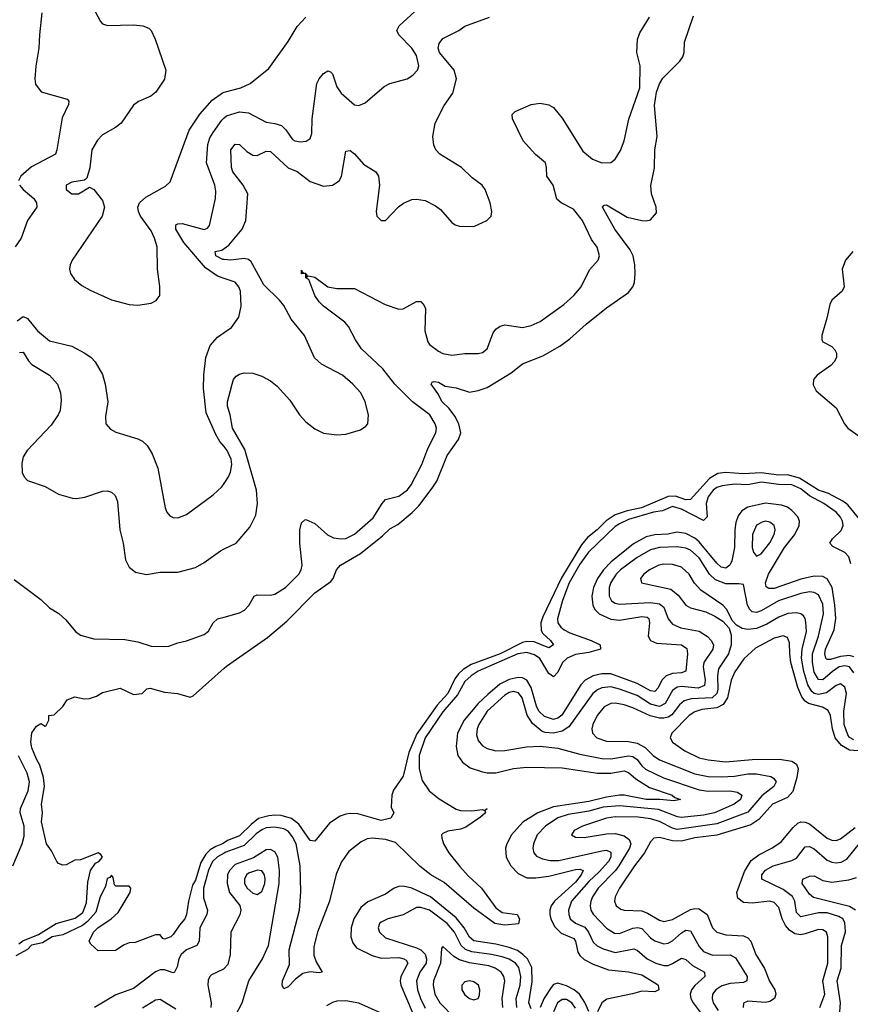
# Model space of a CAD drawing. Header units: inches. Extents: x 1694797 to 1849917, y 907313 to 1017959.
# Tile 598 of 656: x 1829075 to 1832834, y 932204 to 936658. Entities that reach past the tile are written whole.
import ezdxf

# ---------------------------------------------------------------- set-up
doc = ezdxf.new("R2010")
doc.units = ezdxf.units.IN
doc.header["$MEASUREMENT"] = 0
doc.layers.add('B8923', color=7, linetype='Continuous')
doc.layers.add('B8933', color=7, linetype='Continuous')

msp = doc.modelspace()

# ---------------------------------------------------------------- linework, layer by layer
at = {"layer": 'B8923', "color": 5}
for points, elevation in [([(1829377.1, 936770), (1829440.4, 936650), (1829450, 936639.3), (1829472.1, 936632.1), (1829590, 936634.9), (1829631.3, 936630), (1829659.3, 936619.3), (1829670.4, 936610), (1829688, 936570), (1829736.4, 936430), (1829730.3, 936389.7), (1829690.3, 936329.7), (1829667.5, 936312.5), (1829611.8, 936288.2), (1829590, 936272), (1829533.4, 936190), (1829508.4, 936170), (1829450, 936137.2), (1829426.4, 936113.6), (1829401.3, 936070), (1829391.8, 935988.2), (1829379, 935941), (1829367.5, 935932.5), (1829310, 935923.5), (1829284.9, 935910), (1829284.9, 935890), (1829311.3, 935870), (1829341.2, 935870), (1829390, 935900.7), (1829410, 935890.7), (1829450, 935841), (1829459.1, 935810), (1829448, 935770), (1829312.7, 935570), (1829303, 935550), (1829300.5, 935530), (1829304, 935510), (1829323.4, 935483.4), (1829356.1, 935456.1), (1829394, 935434), (1829490.4, 935390.4), (1829570, 935370.6), (1829610, 935367.3), (1829670, 935376), (1829692.1, 935387.9), (1829709.1, 935410.9), (1829709.3, 935450.7), (1829697.6, 935530), (1829696.3, 935630), (1829685.4, 935670), (1829670, 935702.9), (1829621.1, 935770), (1829612.4, 935790), (1829609.6, 935810), (1829616.2, 935830), (1829645.3, 935854.7), (1829734.9, 935905.1), (1829755.8, 935924.2), (1829841.7, 936158.3), (1829890, 936230.2), (1829946.5, 936293.5), (1829992, 936328), (1830000, 936330.1)], 660), ([(1829175.5, 936690), (1829163.6, 936590), (1829161.6, 936530), (1829147.4, 936447.4), (1829143.6, 936390), (1829146.8, 936366.8), (1829172.1, 936332.1), (1829290, 936299.1), (1829297.1, 936290), (1829295.3, 936275.3), (1829266.4, 936213.6), (1829243.2, 936070), (1829236.3, 936050), (1829127.9, 935992.1), (1829079.7, 935950), (1829069.2, 935930)], 640), ([(1830000, 935487.4), (1829970, 935497.3), (1829915.3, 935535.3), (1829817.1, 935650), (1829781.9, 935710), (1829782, 935730), (1829790, 935735), (1829810, 935736.1), (1829910, 935709.5), (1829924.9, 935715.1), (1829933.2, 935726.8), (1829960.5, 935850), (1829962.8, 935882.8), (1829958, 935910), (1829920.5, 936010), (1829926.9, 936093.1), (1829935.8, 936124.2), (1829950, 936148.2), (1829990, 936204), (1830000, 936213.7)], 640), ([(1829073.4, 935910), (1829090, 935890.3), (1829139, 935850), (1829150.2, 935830), (1829151.7, 935810), (1829110.3, 935750), (1829080.9, 935670), (1829053.8, 935630)], 640), ([(1830000, 935573), (1829993.4, 935573.4), (1829962.9, 935590), (1829959.3, 935610), (1829990, 935616.1), (1830000, 935623.3)], 620), ([(1829063.3, 935296.7), (1829090, 935315.2), (1829110, 935306.7), (1829155.5, 935250), (1829210, 935206.2), (1829310, 935180.8), (1829370, 935150.3), (1829397.6, 935130), (1829416, 935110), (1829450, 935053), (1829462.2, 935010), (1829472.8, 934930), (1829462.5, 934862.5), (1829464.4, 934830), (1829486.3, 934806.3), (1829510, 934792.4), (1829610, 934762), (1829631.2, 934751.2), (1829652.1, 934732.1), (1829674.3, 934694.3), (1829699.7, 934630), (1829732.4, 934450), (1829740.4, 934430), (1829753.8, 934413.8), (1829770, 934406.7), (1829790, 934405.3), (1829830, 934420.3), (1829950, 934508.7), (1829990, 934545.3), (1830000, 934560.3)], 640), ([(1830000, 934727), (1829981.1, 934750), (1829962.1, 934782.1), (1829919.1, 934879.1), (1829906.4, 934990), (1829907.9, 935050), (1829917.7, 935130), (1829936, 935184), (1829970, 935222.6), (1830000, 935242.9)], 640), ([(1829073.3, 935153.3), (1829090, 935154), (1829114.6, 935114.6), (1829130, 935098.6), (1829210, 935050.2), (1829245, 935010), (1829259.7, 934970), (1829262.4, 934937.6), (1829257.5, 934890), (1829249.2, 934870), (1829216.7, 934823.3), (1829107.9, 934710), (1829090, 934680.9), (1829084.6, 934650), (1829086.4, 934610), (1829095.3, 934590), (1829110, 934573.1), (1829190, 934546), (1829250, 934511.8), (1829313.7, 934493.7), (1829331.6, 934491.6), (1829370, 934497.6), (1829450, 934524.7), (1829470, 934526.9), (1829490, 934521.1), (1829506.2, 934506.2), (1829518, 934478), (1829528.3, 934350), (1829543.5, 934290), (1829554, 934214), (1829570, 934182), (1829599.5, 934159.5), (1829648.6, 934148.6), (1829710, 934158.3), (1829790, 934159.1), (1829870, 934180.3), (1829910, 934203.1), (1829983.8, 934256.2), (1830000, 934263.9)], 620), ([(1829050, 934126.3), (1829170, 934034.9), (1829210, 933998.3), (1829252, 933972), (1829283.7, 933943.7), (1829326.7, 933890), (1829350, 933874.2), (1829410, 933857.6), (1829550, 933853.8), (1829610, 933843.5), (1829670, 933824.1), (1829730, 933822), (1829750, 933823.9), (1829790, 933839), (1829830, 933847.7), (1829910, 933876.6), (1829928.6, 933891.4), (1829950.9, 933929.1), (1829970, 933947.6), (1830000, 933956)], 580), ([(1829070, 932478), (1829088.6, 932491.4), (1829159.5, 932520.5), (1829239.6, 932570), (1829326.3, 932593.7), (1829360.5, 932619.5), (1829376.7, 932663.3), (1829383.6, 932756.4), (1829395.6, 932810), (1829417.5, 932842.5), (1829433.2, 932850), (1829448.7, 932870), (1829442, 932882), (1829430, 932888.7), (1829350, 932858), (1829323.6, 932856.4), (1829284.7, 932835.3), (1829270, 932834), (1829250, 932841.2), (1829242.7, 932850), (1829218.3, 932898.3), (1829196.2, 932930), (1829174, 933030), (1829177.4, 933070), (1829173.7, 933110), (1829186.2, 933190), (1829182.8, 933230), (1829165.9, 933285.9), (1829150, 933313.2), (1829130, 933364), (1829124.5, 933390), (1829130, 933432), (1829150, 933462), (1829170, 933474), (1829190, 933462), (1829194.6, 933465.4), (1829206, 933490), (1829206, 933510), (1829230, 933514), (1829270, 933552), (1829290, 933582), (1829324.7, 933595.3), (1829366.4, 933586.4), (1829390, 933586.8), (1829422, 933598), (1829450, 933614.8), (1829530, 933634), (1829590, 933606), (1829628.7, 933610), (1829650, 933631.3), (1829665.6, 933634.4), (1829730, 933615.5), (1829789.6, 933610.4), (1829846.6, 933593.4), (1829860.1, 933599.9), (1830000, 933725.4)], 560), ([(1829043.5, 932830), (1829085.9, 932930), (1829095.4, 932964.6), (1829095.3, 933010), (1829076.8, 933070), (1829077.7, 933090), (1829113.6, 933170), (1829119.4, 933210), (1829108.8, 933250), (1829068.7, 933328.7)], 580), ([(1830000, 932934.9), (1829992.8, 932930), (1829962.3, 932917.7), (1829936.9, 932903.1), (1829916.6, 932883.4), (1829895.2, 932844.8), (1829870, 932766), (1829857.5, 932742.5), (1829839, 932670), (1829830.3, 932610), (1829822, 932590), (1829797.7, 932562.3), (1829770, 932519.3), (1829758.8, 932510), (1829730, 932499), (1829722, 932502), (1829710, 932518), (1829690, 932518), (1829596.9, 932483.1), (1829570, 932482), (1829547.1, 932472.9), (1829508, 932448), (1829430, 932446), (1829396.4, 932476.4), (1829388.9, 932488.9), (1829408, 932530), (1829428, 932550), (1829488, 932590), (1829520.2, 932619.8), (1829575.3, 932710), (1829578, 932730), (1829570, 932738), (1829510, 932738), (1829504, 932744), (1829497.2, 932777.2), (1829490, 932788), (1829482, 932778), (1829470, 932773.2), (1829463.1, 932736.9), (1829439.3, 932690), (1829419.2, 932620.8), (1829381.6, 932578.4), (1829359.5, 932560.5), (1829270, 932518), (1829222, 932510), (1829178.5, 932481.5), (1829128.2, 932471.8), (1829110, 932452.7), (1829057.3, 932422.7)], 560), ([(1830000, 932888.4), (1829969.2, 932870.8), (1829947.4, 932850), (1829929.9, 932810.1), (1829906.8, 932730), (1829905.8, 932685.8), (1829924.2, 932630), (1829921.7, 932610), (1829889.8, 932550), (1829886.4, 932490), (1829875.9, 932470), (1829830, 932450.3), (1829806, 932430), (1829794.8, 932410), (1829787, 932373), (1829775.6, 932350), (1829770, 932346.1), (1829730, 932360.1), (1829710, 932359.9), (1829690, 932350.8), (1829590, 932275.7), (1829510, 932247.2), (1829413.7, 932190)], 580), ([(1830000, 932365.7), (1829997.3, 932362.7), (1829942.9, 932337.1), (1829934.6, 932330), (1829927.1, 932312.9), (1829926.2, 932290), (1829941.5, 932210), (1829939.2, 932190)], 620), ([(1829781.5, 932181.5), (1829710, 932226.1), (1829690, 932223), (1829630, 932186.9)], 620)]:
    msp.add_lwpolyline(points, dxfattribs=dict(at, elevation=elevation))
at = {"layer": 'B8933', "color": 5}
for points, elevation in [([(1830000, 936213.7), (1830010, 936223.5), (1830070, 936242.2), (1830110, 936237.5), (1830190, 936195), (1830230, 936188.8), (1830258.9, 936178.9), (1830279.3, 936159.3), (1830310, 936116.5), (1830320.5, 936110), (1830345.5, 936105.5), (1830371.7, 936108.3), (1830390, 936120.5), (1830397, 936143), (1830398.5, 936210), (1830419.3, 936370), (1830430, 936391.3), (1830450, 936415.3), (1830470, 936427), (1830482, 936422), (1830490, 936414), (1830510, 936354), (1830530, 936325.3), (1830590, 936272.7), (1830610, 936270.5), (1830637.7, 936282.3), (1830724.1, 936355.9), (1830749.9, 936370.1), (1830828.6, 936391.4), (1830853.4, 936406.6), (1830875.3, 936430), (1830881.5, 936450), (1830870, 936496.4), (1830849.2, 936530), (1830790.9, 936590), (1830781.5, 936610), (1830792.8, 936630), (1830915.7, 936744.3)], 640), ([(1830000, 933725.4), (1830010, 933734.4), (1830196.4, 933863.6), (1830283.2, 933936.8), (1830410, 934066.2), (1830482.7, 934117.3), (1830493.6, 934130), (1830508.3, 934170), (1830527.1, 934190), (1830616.9, 934243.1), (1830717.2, 934322.8), (1830750, 934354.3), (1830785.9, 934374.1), (1830851.5, 934428.5), (1830881, 934459), (1830941.6, 934538.4), (1830962.2, 934570), (1831010, 934687), (1831060.4, 934759.6), (1831070.7, 934790), (1831062.2, 934830), (1831044, 934864), (1831019.1, 934899.1), (1830986.4, 934930), (1830967.4, 934967.4), (1830937, 935010), (1830941.7, 935018.3), (1830950, 935021.6), (1830970, 935017.8), (1831000.7, 935000.7), (1831050, 934992.3), (1831110, 934974), (1831150, 934980.3), (1831190, 934994.7), (1831298.7, 935061.3), (1831350, 935101.5), (1831441.9, 935138.1), (1831518.7, 935181.3), (1831564.8, 935215.2), (1831638.4, 935281.6), (1831730, 935355.5), (1831830, 935424.6), (1831849.8, 935450.2), (1831857.2, 935470), (1831860.8, 935510), (1831858.9, 935550), (1831850.8, 935590), (1831837.1, 935617.1), (1831767.9, 935710), (1831712, 935810), (1831720.7, 935819.3), (1831730, 935820.3), (1831824.2, 935764.2), (1831890.7, 935749.3), (1831910, 935747.8), (1831930, 935752.8), (1831956.1, 935783.9), (1831955.8, 935810), (1831934.9, 935870), (1831931.5, 935908.5), (1831948.1, 935988.1), (1831949.8, 936069.8), (1831960.2, 936130), (1831947.2, 936270), (1831957.5, 936330), (1831970, 936368.8), (1831985.5, 936394.5), (1832061.9, 936470), (1832076.1, 936490), (1832081.5, 936510), (1832083.3, 936556.7), (1832124.3, 936675.7)], 560), ([(1830000, 936330.1), (1830076.2, 936350), (1830118.4, 936370), (1830202.8, 936437.2), (1830290, 936559.3), (1830330, 936627.3), (1830369.8, 936670.2)], 660), ([(1830000, 935623.3), (1830021.4, 935638.6), (1830081.7, 935710), (1830098.2, 935750), (1830107.4, 935870), (1830086.7, 935910), (1830039.7, 935970), (1830034, 935990), (1830030.6, 936070), (1830050, 936095.5), (1830070, 936094), (1830102.6, 936062.6), (1830130, 936045.2), (1830150, 936044.5), (1830190, 936064), (1830210, 936062), (1830290, 935987.7), (1830330, 935972), (1830390, 935926.8), (1830450, 935905.5), (1830490.5, 935909.5), (1830521, 935930), (1830530.5, 935949.5), (1830550, 936063), (1830570, 936066.2), (1830590, 936051.8), (1830630, 936004.4), (1830686.7, 935970), (1830699.3, 935950), (1830703, 935910), (1830687.8, 935790), (1830690.6, 935770), (1830710, 935750.6), (1830730, 935750.5), (1830788.9, 935811.1), (1830811.7, 935828.3), (1830850, 935844.6), (1830870, 935846.3), (1830910, 935839.6), (1830956.4, 935816.4), (1830978.9, 935798.9), (1831030, 935740.4), (1831044.9, 935730), (1831064.5, 935724.5), (1831130, 935722), (1831189, 935750), (1831209.2, 935770), (1831212.3, 935790), (1831204.5, 935830), (1831181.6, 935890), (1831167.6, 935910), (1831122.6, 935942.6), (1831074.2, 935990), (1830976.2, 936050), (1830958.2, 936070), (1830949, 936090), (1830944.4, 936130), (1830955.4, 936190), (1830995.5, 936270), (1831034.3, 936325.7), (1831051, 936390), (1831041.2, 936430), (1830975.3, 936510), (1830969.3, 936530), (1830972.6, 936550), (1830990, 936573.2), (1831062.6, 936610), (1831090, 936629.2), (1831201.2, 936670)], 620), ([(1830369.6, 935508.4), (1830372.7, 935507.3), (1830372.7, 935492.7), (1830381, 935499), (1830410, 935492.8), (1830470, 935450.3), (1830510, 935442), (1830590, 935442.3), (1830729.2, 935369.2), (1830790, 935349.3), (1830810, 935350.2), (1830870, 935382.8), (1830890, 935383.7), (1830905.2, 935365.2), (1830910.6, 935350.6), (1830907.9, 935250), (1830921.7, 935201.7), (1830930, 935188.7), (1830970, 935158.5), (1830990, 935148.3), (1831030, 935141.2), (1831090, 935147.9), (1831150, 935147.7), (1831170, 935152.6), (1831190.8, 935170), (1831218, 935242), (1831230, 935258.4), (1831250, 935272.4), (1831270, 935278.3), (1831350, 935265.4), (1831390, 935275.3), (1831430, 935292.7), (1831538, 935370), (1831583.1, 935410), (1831615.3, 935450), (1831654, 935526), (1831692.1, 935570), (1831698.2, 935590), (1831689, 935629), (1831663.4, 935663.4), (1831621.4, 935750), (1831581.8, 935801.8), (1831525.4, 935830), (1831505.7, 935845.7), (1831489.2, 935909.2), (1831460.3, 935950), (1831459.5, 935990), (1831454.3, 936010), (1831408.6, 936048.6), (1831352.7, 936110), (1831305.1, 936210), (1831303.6, 936230), (1831317, 936243), (1831390, 936274.9), (1831430, 936280.2), (1831470, 936272.6), (1831490, 936260.3), (1831530, 936212.3), (1831623.1, 936063.1), (1831667.2, 936027.2), (1831710, 936010.2), (1831750, 936012.8), (1831770, 936027.4), (1831794.1, 936065.9), (1831811.2, 936110), (1831831.9, 936208.1), (1831880.7, 936350), (1831882.4, 936450), (1831868.4, 936510), (1831870.9, 936569.1), (1831881.6, 936598.4), (1831925.6, 936670)], 580), ([(1830000, 934263.9), (1830054.7, 934290), (1830116.8, 934363.2), (1830143.2, 934416.8), (1830150.4, 934469.6), (1830146.3, 934530), (1830094.1, 934714.1), (1830038.4, 934810), (1830027.9, 934870), (1830014.8, 934910), (1830015.3, 934930), (1830035.8, 935010), (1830042.4, 935030), (1830054.5, 935045.5), (1830070, 935055.3), (1830090, 935060.5), (1830130, 935058.8), (1830170, 935046.3), (1830210, 935023.9), (1830239.8, 934999.8), (1830297.4, 934937.4), (1830341.7, 934870), (1830370, 934839.7), (1830410, 934807.8), (1830450, 934787.2), (1830510, 934779.6), (1830550, 934782.8), (1830616.6, 934803.4), (1830641.3, 934818.7), (1830649.7, 934830.3), (1830653.5, 934870), (1830638.5, 934930), (1830618.2, 934970), (1830582.3, 935010), (1830535.5, 935050), (1830440.1, 935100.1), (1830408.8, 935128.8), (1830363.2, 935230), (1830303.4, 935303.4), (1830270, 935365.3), (1830251.2, 935390), (1830179.4, 935459.4), (1830122.6, 935562.6), (1830110, 935573.5), (1830090, 935578.1), (1830030, 935571.1), (1830000, 935573)], 620), ([(1832845.2, 935610), (1832811.8, 935570), (1832796.8, 935530), (1832805.5, 935450), (1832796.5, 935430), (1832750.3, 935390), (1832740.7, 935370), (1832728.2, 935308.2), (1832704.8, 935230), (1832705.2, 935210), (1832710, 935201.1), (1832750, 935179.5), (1832764.2, 935164.2), (1832771.4, 935150), (1832771.3, 935130), (1832761.5, 935110), (1832746.1, 935093.9), (1832684.4, 935050), (1832667.6, 935030), (1832666.4, 935006.4), (1832679.3, 934979.3), (1832770, 934902), (1832807.2, 934830), (1832822.4, 934810), (1832880.2, 934770)], 560), ([(1830000, 933956), (1830070, 933975.7), (1830092.7, 933987.3), (1830111.6, 934008.4), (1830136.3, 934050), (1830150, 934055.7), (1830210, 934054.4), (1830230, 934059.3), (1830277, 934090), (1830337.3, 934150), (1830349.2, 934170), (1830353.3, 934190), (1830342.7, 934290), (1830343.2, 934350), (1830350, 934382), (1830364.9, 934395.1), (1830370, 934397.6), (1830410, 934378.9), (1830468.2, 934328.2), (1830494.2, 934314.2), (1830529, 934309), (1830550, 934311.8), (1830590, 934330.7), (1830674.6, 934405.4), (1830714.7, 934470), (1830730, 934487.1), (1830790, 934503.4), (1830830, 934531), (1830846.5, 934553.5), (1830894.3, 934645.7), (1830922.3, 934717.7), (1830958.8, 934790), (1830960.4, 934810), (1830955.5, 934830), (1830930.4, 934870), (1830852.3, 934930), (1830773, 935010), (1830718.8, 935078.8), (1830621.5, 935170), (1830594.5, 935210), (1830563.4, 935270), (1830546.8, 935290), (1830450, 935361.7), (1830430, 935382.2), (1830409.9, 935410), (1830383.5, 935483.5), (1830369.6, 935490.4), (1830369.6, 935508.4)], 580), ([(1830000, 935242.9), (1830034, 935266), (1830067.2, 935312.8), (1830077.6, 935362.4), (1830074.5, 935430), (1830066.3, 935450), (1830050, 935470.9), (1830000, 935487.4)], 640), ([(1830369.6, 935508.4), (1830369.6, 935509.6), (1830367, 935509.4)], 580), ([(1830367, 935509.4), (1830369.6, 935508.4)], 580), ([(1830000, 934560.3), (1830019.8, 934590), (1830028.5, 934611.5), (1830034.1, 934645.9), (1830031.6, 934670), (1830014, 934710), (1830000, 934727)], 640), ([(1832877, 934397), (1832822.9, 934462.9), (1832800.9, 934480.9), (1832734.8, 934514.8), (1832690, 934530.4), (1832604.8, 934584.8), (1832550, 934599.1), (1832510, 934598.3), (1832430, 934607.6), (1832350, 934603.4), (1832269.9, 934609.9), (1832234.3, 934605.7), (1832196.8, 934583.2), (1832110, 934487.7), (1832090, 934485.9), (1832042.3, 934502.3), (1832010, 934501.1), (1831889.3, 934450), (1831824, 934436), (1831770, 934418.2), (1831728.5, 934391.5), (1831688.3, 934350), (1831644.9, 934315.1), (1831616.7, 934283.3), (1831526.8, 934133.2), (1831442.4, 933957.6), (1831432.8, 933930), (1831434.9, 933894.9), (1831441.9, 933881.9), (1831477.1, 933850), (1831490, 933829.5), (1831470, 933817.2), (1831403.7, 933843.7), (1831370, 933845), (1831350, 933840.8), (1831250, 933789.4), (1831118.5, 933741.5), (1831081.6, 933718.4), (1831060.5, 933699.5), (1831044.1, 933675.9), (1831012.6, 933610), (1830963.4, 933556.6), (1830872.5, 933427.5), (1830836.2, 933343.8), (1830810, 933236), (1830767.1, 933172.9), (1830758.6, 933150), (1830756.2, 933096.2), (1830767.3, 933070), (1830754.6, 933045.4), (1830710, 933035.1), (1830605.2, 933065.2), (1830570, 933067.7), (1830550, 933064.2), (1830525.1, 933054.9), (1830476.9, 933023.1), (1830410, 932942.7), (1830390, 932944.5), (1830338.7, 933018.7), (1830304.8, 933044.8), (1830257.4, 933057.4), (1830230, 933059.2), (1830202.8, 933057.2), (1830155.8, 933044.2), (1830122.1, 933017.9), (1830070, 932965.9), (1830014.9, 932945.1), (1830000, 932934.9)], 560), ([(1832837, 934197), (1832827.9, 934227.9), (1832810, 934247.2), (1832755.6, 934275.6), (1832742, 934290), (1832753.3, 934310), (1832792.9, 934347.1), (1832802.3, 934370), (1832799.1, 934390), (1832790, 934407.4), (1832770, 934430.6), (1832713.8, 934470), (1832650, 934504.4), (1832610, 934536.1), (1832570, 934554.6), (1832510, 934556.3), (1832430, 934565.8), (1832370, 934554.4), (1832310, 934557.3), (1832254.3, 934550), (1832230, 934542.1), (1832213.3, 934530), (1832190, 934500.5), (1832182.3, 934470), (1832185.7, 934410), (1832170, 934392.6), (1832070, 934444.4), (1832030, 934455.4), (1831983.8, 934436.3), (1831943.5, 934430), (1831830, 934396.6), (1831790, 934378.2), (1831770, 934365.1), (1831648.9, 934250), (1831610, 934194.4), (1831561.4, 934110), (1831531.5, 934031.5), (1831508.3, 933948.3), (1831510.6, 933930), (1831524.1, 933910), (1831538.5, 933898.5), (1831564, 933884), (1831661.1, 933850), (1831702, 933830), (1831704, 933810), (1831650, 933795.3), (1831590, 933785.9), (1831552.2, 933770), (1831531.7, 933750), (1831510, 933706.6), (1831490, 933685.9), (1831470, 933700.2), (1831428.8, 933768.8), (1831404.7, 933784.7), (1831370, 933795), (1831329.2, 933789.2), (1831149, 933711), (1831117.5, 933690), (1831090, 933663.8), (1831056.4, 933603.6), (1830990, 933526.5), (1830909.8, 933410), (1830883.1, 933330), (1830882.3, 933270), (1830896.1, 933216.1), (1830928.5, 933170), (1830973.2, 933133.2), (1831050, 933086.9), (1831070, 933081.5), (1831121.1, 933078.9), (1831170, 933086), (1831178.6, 933081.4), (1831191, 933090), (1831180.6, 933079.4), (1831182.4, 933070), (1831160.2, 933050), (1831094.3, 933005.7), (1831070, 932995.9), (1831012.7, 932987.3), (1830990, 932976.8), (1830984, 932970), (1830984.6, 932955.4), (1830993.5, 932930), (1831017.2, 932890), (1831067.1, 932827.1), (1831104.6, 932784.6), (1831165, 932730), (1831230, 932640.4), (1831258.9, 932618.9), (1831325.7, 932610), (1831336.4, 932590), (1831332.1, 932567.9), (1831270, 932561.3), (1831224.7, 932570), (1831130, 932638.9), (1830995.7, 932755.7), (1830935.3, 932790), (1830887.6, 932827.6), (1830776, 932936), (1830730, 932949.7), (1830670, 932954.9), (1830647.3, 932952.7), (1830620.5, 932939.5), (1830564.6, 932895.4), (1830531.2, 932848.8), (1830506.8, 932793.2), (1830476.4, 932670), (1830422.4, 932530), (1830406.1, 932466.1), (1830406, 932426), (1830416.8, 932396.8), (1830443, 932350), (1830430, 932346.4), (1830390, 932350.6), (1830356.4, 932343.6), (1830322.4, 932317.6), (1830290, 932283.7), (1830270, 932274.3), (1830262.2, 932290), (1830264.3, 932310), (1830295.5, 932384.5), (1830294.2, 932450), (1830341.2, 932630), (1830347.8, 932712.2), (1830344.5, 932830), (1830325.6, 932930), (1830310, 932962.1), (1830290, 932986.7), (1830270, 932998.3), (1830230, 933005), (1830190, 933001.6), (1830170, 932994), (1830144.6, 932975.4), (1830090, 932922.7), (1830007.4, 932892.6), (1830000, 932888.4)], 580), ([(1832850, 933775.3), (1832830, 933781.5), (1832790, 933777.7), (1832743.9, 933763.9), (1832730, 933763.9), (1832723.9, 933770), (1832718.9, 933790), (1832721.7, 933810), (1832761.6, 933898.4), (1832768.3, 933950), (1832764.1, 934010), (1832751.3, 934090), (1832730, 934128.3), (1832710, 934138.9), (1832670, 934141.4), (1832610, 934126.7), (1832490, 934085.6), (1832464.9, 934084.9), (1832453, 934093), (1832450.5, 934110.5), (1832463.5, 934150), (1832535.7, 934270), (1832582.3, 934330), (1832601.9, 934370), (1832603.9, 934390), (1832597.1, 934410), (1832570, 934438.6), (1832550, 934452.4), (1832522.5, 934462.5), (1832450, 934471.7), (1832370, 934453), (1832343.8, 934436.2), (1832326.4, 934413.6), (1832316.1, 934383.9), (1832311.1, 934350), (1832309.7, 934270), (1832298.2, 934210), (1832289.4, 934190.6), (1832270, 934177.4), (1832250, 934181.7), (1832230, 934199.5), (1832150, 934295.5), (1832130, 934312.5), (1832090, 934333.9), (1832050, 934339.4), (1832008.7, 934331.3), (1831950, 934328.4), (1831910, 934319), (1831852.7, 934287.3), (1831750, 934204.2), (1831716.8, 934170), (1831690.4, 934130), (1831672.4, 934090), (1831664, 934050), (1831668.4, 934010), (1831678.2, 933990), (1831697, 933970), (1831750, 933946.4), (1831790, 933942.1), (1831890, 933959), (1831915, 933955), (1831921.5, 933950), (1831925.5, 933930), (1831919.4, 933870), (1831930, 933849.5), (1831957.4, 933837.4), (1832070.4, 933830.4), (1832094.2, 933814.2), (1832097.1, 933790), (1832089, 933711), (1832070, 933703.1), (1832030, 933701.1), (1832000.4, 933690), (1831980.7, 933670), (1831964.5, 933635.5), (1831950, 933618.6), (1831930, 933621.6), (1831870, 933656), (1831750, 933699.1), (1831710, 933699.6), (1831670, 933690), (1831633.4, 933670), (1831615, 933650), (1831528.4, 933511.6), (1831510, 933497.8), (1831490, 933493.1), (1831450, 933506.1), (1831424.7, 933530), (1831413.2, 933553.2), (1831390, 933637.9), (1831370, 933670.3), (1831350, 933680.6), (1831330, 933682.2), (1831290, 933673.8), (1831248.1, 933651.9), (1831193.8, 933606.2), (1831150, 933564.5), (1831085.6, 933490), (1831055.9, 933430), (1831050.1, 933370.1), (1831057.4, 933330), (1831079.2, 933299.2), (1831114.1, 933274.1), (1831170, 933255), (1831190.5, 933250.5), (1831230, 933251.4), (1831310, 933270.5), (1831370, 933276.5), (1831530, 933273.5), (1831690, 933249.4), (1831750, 933250.1), (1831810, 933259.7), (1831830, 933253), (1831863.4, 933223.4), (1831924.9, 933184.9), (1832027.4, 933150), (1832039.1, 933139.1), (1832065.5, 933130), (1832036, 933124), (1831971.2, 933131.2), (1831910, 933129.8), (1831810, 933149.7), (1831790, 933149.7), (1831730, 933141.7), (1831650, 933121.7), (1831490, 933097), (1831419.8, 933070), (1831352.4, 933027.6), (1831300.1, 932970), (1831278.9, 932930), (1831273.4, 932910), (1831275.9, 932870), (1831297.4, 932830), (1831330, 932796), (1831370, 932776.9), (1831410, 932775.6), (1831470, 932783.8), (1831590, 932814.6), (1831610, 932815.7), (1831624.7, 932810), (1831615.6, 932790), (1831590, 932757.1), (1831495.6, 932670), (1831480.7, 932650), (1831473.5, 932630), (1831473.8, 932610), (1831478.7, 932590), (1831495.9, 932555.9), (1831526, 932526), (1831582.1, 932502.1), (1831590.4, 932490), (1831600.6, 932440.6), (1831610, 932424.8), (1831630, 932407.1), (1831670, 932386.3), (1831739.4, 932359.4), (1831830, 932350.7), (1831890, 932336.6), (1831956.5, 932296.5), (1831964.1, 932290), (1831967.1, 932270), (1831950, 932261), (1831890, 932264.1), (1831848.6, 932251.4), (1831732.3, 932227.7), (1831709.7, 932210), (1831690, 932169.8)], 620), ([(1832850, 933703.4), (1832831.1, 933730), (1832810, 933735.9), (1832783.6, 933730), (1832753.3, 933710), (1832710, 933671.6), (1832690, 933673.3), (1832670, 933706.9), (1832662.6, 933750), (1832663.5, 933790), (1832690.8, 933870), (1832712.4, 933970), (1832710, 934013.5), (1832690, 934056.4), (1832670, 934067.4), (1832650, 934069.5), (1832610, 934062.1), (1832509.4, 934030), (1832430, 933983.4), (1832410, 933976.7), (1832390, 933979.9), (1832378.6, 933990), (1832369, 934009), (1832350, 934103), (1832330, 934106.8), (1832270, 934105.9), (1832223.6, 934123.6), (1832196.6, 934150), (1832150, 934223.4), (1832110, 934258.4), (1832090, 934268), (1832050, 934273.7), (1831970, 934270.8), (1831930, 934260.6), (1831870, 934225.8), (1831794, 934170), (1831774.3, 934150), (1831750, 934112.1), (1831742.4, 934090), (1831742.2, 934050), (1831753.8, 934030), (1831770, 934019.1), (1831790, 934013.5), (1831930, 934021.3), (1831970, 934016.2), (1831990, 934000.1), (1832010, 933948.2), (1832030, 933923.6), (1832067.4, 933907.4), (1832150, 933891.4), (1832187.6, 933867.6), (1832204.4, 933850), (1832214.1, 933830), (1832212.3, 933810), (1832170.9, 933750), (1832168.7, 933730), (1832177.3, 933670), (1832173.5, 933646.5), (1832145.8, 933634.2), (1832070, 933641.5), (1832050, 933638.2), (1832030, 933623.6), (1831995.9, 933564.1), (1831970, 933550.8), (1831930, 933562.2), (1831870, 933600.9), (1831790, 933630.2), (1831750, 933639.6), (1831710, 933635.4), (1831690, 933626.9), (1831669.2, 933610), (1831560.3, 933459.7), (1831530, 933439), (1831490, 933430.3), (1831452.9, 933432.9), (1831438.7, 933438.7), (1831395, 933475), (1831371.6, 933511.6), (1831349.5, 933590), (1831332.4, 933612.4), (1831310, 933619), (1831290, 933614.2), (1831270, 933602.9), (1831189.7, 933530), (1831152.3, 933470), (1831144.8, 933450), (1831142.7, 933422.7), (1831150, 933397.8), (1831170, 933373.7), (1831190, 933361.2), (1831230, 933350.7), (1831270, 933352.3), (1831368.2, 933368.2), (1831430, 933371.1), (1831510, 933362.1), (1831610, 933335.5), (1831710, 933315.8), (1831750, 933313.9), (1831830, 933327.6), (1831850, 933325), (1831870, 933311.3), (1831890, 933283.3), (1831907.6, 933267.6), (1831988.8, 933228.8), (1832150, 933174.3), (1832190, 933168.8), (1832289.3, 933169.3), (1832323.4, 933163.4), (1832342.9, 933150), (1832336.8, 933130), (1832308.4, 933110), (1832219.4, 933070), (1832170, 933059), (1832070, 933049.7), (1832051.6, 933051.6), (1831965.2, 933085.2), (1831790, 933101.3), (1831715.7, 933095.7), (1831650, 933077.9), (1831557.8, 933062.2), (1831510, 933047.3), (1831454, 933010), (1831416.6, 932970), (1831399.8, 932930), (1831397, 932910), (1831401.4, 932890), (1831414.3, 932874.3), (1831441.5, 932861.5), (1831474.9, 932854.9), (1831515, 932855), (1831710, 932898.4), (1831730, 932901.1), (1831750, 932892.4), (1831749.7, 932870), (1831739.2, 932850), (1831697.1, 932802.9), (1831650, 932760.3), (1831572.3, 932670), (1831559, 932630), (1831559.6, 932610), (1831566.5, 932590), (1831590, 932570.6), (1831632.5, 932552.5), (1831649.4, 932530), (1831670, 932485.5), (1831688.5, 932468.5), (1831715.7, 932455.7), (1831770, 932438.7), (1831854.4, 932454.4), (1831870, 932448.2), (1831915.2, 932410), (1831953.4, 932390), (1831990, 932379.4), (1832010, 932380.3), (1832030, 932388.1), (1832070, 932413.1), (1832090, 932406.9), (1832119.5, 932379.5), (1832173.8, 932350), (1832175.2, 932330), (1832130, 932289.2), (1832115.3, 932270), (1832109.2, 932250), (1832112.4, 932230), (1832123.3, 932210), (1832168.3, 932150)], 640), ([(1832850, 933400.4), (1832831.1, 933411.1), (1832822.6, 933422.6), (1832806.8, 933470), (1832804.7, 933530), (1832816.4, 933610), (1832810, 933638.4), (1832790, 933653.9), (1832770, 933646.7), (1832726.2, 933613.8), (1832690, 933605.6), (1832670, 933610.6), (1832659.7, 933619.7), (1832641.7, 933650), (1832623.4, 933710), (1832613.3, 933770), (1832616.4, 933810), (1832635.7, 933890), (1832633.4, 933933.4), (1832629.9, 933949.9), (1832621.5, 933961.5), (1832610.4, 933970.4), (1832590, 933975.4), (1832551.5, 933971.5), (1832510, 933955.4), (1832456.1, 933923.9), (1832410, 933904.5), (1832370, 933899.1), (1832344.6, 933904.6), (1832319.2, 933919.2), (1832299.6, 933939.6), (1832275, 933990), (1832256.8, 934010), (1832156.8, 934076.8), (1832128.9, 934108.9), (1832104.5, 934150), (1832070, 934182), (1832030, 934194), (1831990, 934195.4), (1831967.4, 934190), (1831925.2, 934170), (1831900.2, 934150), (1831885, 934130), (1831888.5, 934110), (1832021.4, 934081.4), (1832055, 934055), (1832090, 934009.4), (1832110, 933997.6), (1832179.6, 933979.6), (1832220.4, 933960.4), (1832257.6, 933937.6), (1832285, 933905), (1832294.1, 933874.1), (1832295.5, 933830), (1832282.9, 933790), (1832238.1, 933721.9), (1832233.4, 933690), (1832234.3, 933630), (1832229.6, 933610.4), (1832208.8, 933591.2), (1832113.6, 933586.4), (1832082.5, 933577.5), (1832060.6, 933559.4), (1832025.9, 933514.1), (1832010, 933503), (1831990, 933498.1), (1831970, 933498.5), (1831928.7, 933508.7), (1831850, 933545.3), (1831810, 933558.4), (1831770, 933566.4), (1831750, 933565.5), (1831720.1, 933550), (1831688.1, 933510), (1831669.4, 933469.4), (1831664.3, 933450), (1831667, 933430), (1831686.9, 933410), (1831730, 933393.7), (1831830, 933392.5), (1831870, 933385.1), (1831905.7, 933365.7), (1831941.9, 933330), (1831970.1, 933310.1), (1832130, 933246.7), (1832190, 933235.2), (1832250, 933232.4), (1832310, 933235.4), (1832370, 933246.7), (1832410, 933247.2), (1832474.1, 933234.1), (1832486.9, 933226.9), (1832498, 933210), (1832488.1, 933190), (1832433.6, 933146.4), (1832370, 933072.8), (1832230, 933020), (1832050, 932995.1), (1832030, 933000.5), (1831970, 933031.4), (1831930, 933043.6), (1831874, 933050), (1831770, 933051.7), (1831730, 933045.7), (1831622.6, 933010), (1831583.6, 932990), (1831572.4, 932970), (1831590, 932960.7), (1831630, 932958.8), (1831730, 932975.7), (1831770, 932976.6), (1831810, 932966.5), (1831833.8, 932950), (1831840.3, 932930), (1831834.9, 932910), (1831786.5, 932830), (1831771.2, 932808.8), (1831692.2, 932730), (1831666.9, 932690), (1831659.4, 932670), (1831655.9, 932650), (1831660.1, 932630), (1831670, 932612.1), (1831730, 932547.8), (1831766.5, 932526.5), (1831790, 932524.2), (1831850, 932548), (1831872.1, 932552.1), (1831890, 932546.6), (1831930, 932505.1), (1831950, 932490.6), (1831990, 932477.5), (1832010, 932480.1), (1832030, 932491.6), (1832070, 932528), (1832090, 932539.8), (1832110, 932537.1), (1832150, 932465), (1832170, 932442.6), (1832210, 932426.6), (1832290, 932427.9), (1832314.2, 932414.2), (1832367.5, 932330), (1832366, 932310), (1832350, 932302.9), (1832290, 932298.6), (1832252.5, 932287.5), (1832224.8, 932270), (1832210.1, 932250), (1832208.1, 932230), (1832213.4, 932210), (1832235.6, 932175.6)], 660), ([(1832870, 933350.4), (1832830, 933353.3), (1832794.2, 933374.2), (1832766.1, 933410), (1832753.7, 933450), (1832744.3, 933510), (1832733.8, 933533.8), (1832708.7, 933548.7), (1832645.3, 933565.3), (1832630, 933575.6), (1832614.8, 933594.8), (1832597.1, 933637.1), (1832565.4, 933750), (1832559.6, 933790), (1832559.3, 933839.3), (1832550, 933862.8), (1832530, 933870.4), (1832490, 933860.9), (1832404.9, 933815.1), (1832352.6, 933767.4), (1832311.2, 933708.8), (1832295.2, 933670), (1832278.8, 933590), (1832259.1, 933560.9), (1832230, 933544.9), (1832161.9, 933538.1), (1832130, 933527.7), (1832105.4, 933510), (1832026.4, 933430), (1832019.3, 933410), (1832030, 933389.3), (1832085, 933350), (1832150, 933319.6), (1832190, 933310.1), (1832270, 933301.6), (1832390, 933311.1), (1832513.3, 933313.3), (1832570, 933304.4), (1832590.7, 933290.7), (1832597.3, 933270), (1832592.6, 933230), (1832574, 933166), (1832550, 933139.7), (1832481.2, 933110), (1832419.8, 933040.2), (1832383.5, 933016.5), (1832230, 932969.4), (1832130, 932957.7), (1832070, 932941.4), (1832030, 932944.1), (1831970, 932959.2), (1831944.9, 932955.1), (1831930, 932939.3), (1831902.8, 932890), (1831856.8, 932830), (1831790.1, 932730), (1831769.5, 932690), (1831767, 932670), (1831775, 932650), (1831794.8, 932634.8), (1831810.1, 932630.1), (1831890, 932626.4), (1831916.2, 932616.2), (1831970, 932584.1), (1831990, 932579.1), (1832030, 932587.4), (1832110, 932633), (1832130, 932638.1), (1832150, 932636.2), (1832186, 932610), (1832210.6, 932550.6), (1832230.1, 932530.1), (1832270, 932518.8), (1832350, 932513.4), (1832370, 932504.4), (1832383.9, 932490), (1832405.7, 932430), (1832446.1, 932366.1), (1832468.6, 932308.6), (1832491.7, 932270), (1832496.5, 932250), (1832491, 932230), (1832470, 932216.7), (1832450, 932212.9), (1832370, 932217.5), (1832350.2, 932209.8), (1832349.4, 932190)], 680), ([(1832696.2, 932190), (1832718.5, 932250), (1832709.9, 932310.1), (1832732.1, 932390), (1832731.8, 932510), (1832725.8, 932530), (1832710, 932541.3), (1832690, 932542.7), (1832630, 932522.1), (1832610, 932518.7), (1832583.3, 932523.3), (1832559, 932539), (1832540.9, 932560.9), (1832525.7, 932590), (1832510, 932641.7), (1832490, 932664.3), (1832470, 932670.9), (1832390, 932661.9), (1832350, 932665.2), (1832324.7, 932684.7), (1832320.6, 932710), (1832355, 932805), (1832385.9, 932854.1), (1832419.9, 932880.1), (1832478.2, 932910), (1832521.6, 932938.4), (1832575.5, 933004.5), (1832596.5, 933023.5), (1832610, 933029.6), (1832630, 933028.7), (1832650, 933019.9), (1832730, 932955.2), (1832750, 932947.3), (1832770, 932945.7), (1832790, 932952.1), (1832856.2, 933003.8)], 680), ([(1832784.8, 932150), (1832789.1, 932210.9), (1832774.8, 932310), (1832792.2, 932367.8), (1832794.9, 932470), (1832811.7, 932531.7), (1832810, 932574.2), (1832799.6, 932590), (1832781.7, 932601.7), (1832730, 932617.8), (1832690, 932617.7), (1832610, 932599.7), (1832590, 932619.8), (1832582.8, 932670), (1832571.7, 932691.7), (1832530, 932722.8), (1832434, 932770), (1832433.6, 932790), (1832450, 932811.2), (1832485.1, 932830), (1832570, 932854.3), (1832590, 932865.4), (1832630, 932916.8), (1832650, 932917.8), (1832670, 932906.7), (1832730, 932856.8), (1832750, 932847), (1832770, 932844.7), (1832792.5, 932847.5), (1832818.9, 932861.1), (1832881.4, 932938.6)], 660), ([(1830049.4, 932150), (1830082.1, 932210), (1830111.2, 932310), (1830173.8, 932410), (1830201.2, 932470), (1830248.7, 932750), (1830251.2, 932810), (1830242.9, 932870), (1830230, 932894.5), (1830210, 932903.8), (1830190, 932902.6), (1830133.3, 932866.7), (1830050, 932836.3), (1830023.7, 932810), (1830015.1, 932790), (1830013.6, 932750), (1830023.6, 932710), (1830070.8, 932650.8), (1830075.1, 932630), (1830071, 932609), (1830030.5, 932530), (1830027, 932430), (1830016.5, 932383.5), (1830000, 932365.7)], 620), ([(1832857.7, 932630), (1832830, 932646.4), (1832667.9, 932687.9), (1832650, 932702.2), (1832615.9, 932750), (1832618.5, 932770), (1832650, 932784.4), (1832670, 932784.6), (1832710, 932764.7), (1832750, 932756.9), (1832827.7, 932767.7), (1832861.6, 932778.4)], 640), ([(1831390, 932183), (1831378.7, 932210), (1831394.6, 932305.4), (1831392.7, 932370), (1831372.3, 932410), (1831352.5, 932430), (1831327.5, 932447.5), (1831290, 932461.7), (1831230, 932475.7), (1831130, 932490.6), (1831110, 932507.6), (1831086.6, 932550), (1831050, 932594.5), (1830934.1, 932690), (1830850, 932728.7), (1830810, 932738.5), (1830790, 932737.3), (1830770, 932729.8), (1830730, 932702.5), (1830650, 932668.1), (1830617.9, 932642.1), (1830586.9, 932590), (1830575.3, 932550), (1830573.2, 932510), (1830582.4, 932482.4), (1830599.6, 932459.6), (1830670, 932424.5), (1830710, 932412.3), (1830790, 932415.3), (1830813.6, 932410), (1830823.1, 932403.1), (1830831.6, 932390), (1830800.4, 932330), (1830797, 932310), (1830799.5, 932290), (1830850.7, 932170)], 620), ([(1831324.4, 932190), (1831321, 932230), (1831339.8, 932290), (1831342.8, 932330), (1831333.4, 932370), (1831318.8, 932390), (1831290, 932408.9), (1831258.9, 932418.9), (1831210, 932430), (1831121.1, 932441.1), (1831091.8, 932451.8), (1831073.3, 932470), (1831042.3, 932530), (1831009.5, 932570), (1830930, 932629.9), (1830890, 932642.6), (1830870, 932641.5), (1830810, 932608.7), (1830740.5, 932590), (1830710, 932575.5), (1830703.6, 932570), (1830697.2, 932550), (1830703.2, 932530), (1830730, 932505.3), (1830870, 932460.2), (1830890.5, 932450.5), (1830910.2, 932430.2), (1830916.5, 932410), (1830913.6, 932390), (1830885.1, 932350), (1830870.8, 932310), (1830875.4, 932270), (1830888.4, 932230), (1830910, 932186.6)], 640), ([(1831260.7, 932190), (1831258.6, 932230), (1831269.9, 932310), (1831266.6, 932330), (1831254.3, 932350), (1831227.1, 932367.1), (1831197.5, 932377.5), (1831110, 932391.6), (1831065.1, 932405.1), (1831040.2, 932420.2), (1830990, 932465.1), (1830983.2, 932456.8), (1830978.5, 932390), (1830946.8, 932310), (1830946.1, 932290), (1830954, 932250), (1830976.8, 932210), (1831112.1, 932072.1)], 660), ([(1831650, 932171.2), (1831632.5, 932212.5), (1831608, 932250), (1831583.7, 932270), (1831550, 932287.9), (1831510, 932299.8), (1831490, 932293.2), (1831479.4, 932280.6), (1831448.9, 932231.1), (1831430, 932188.9)], 620), ([(1830710, 932164.2), (1830610, 932208.5), (1830550, 932220.1), (1830510, 932218.4), (1830490, 932212.7), (1830463.2, 932196.8)], 620), ([(1831590, 932186.5), (1831573.2, 932210), (1831550, 932225.3), (1831530, 932225.7), (1831508.8, 932210), (1831490.9, 932170)], 640)]:
    msp.add_lwpolyline(points, dxfattribs=dict(at, elevation=elevation))
for points, elevation in [([(1830367, 935509.4), (1830350, 935508), (1830350, 935524.7), (1830354, 935514)], 580), ([(1832450, 934389.1), (1832434.6, 934385.4), (1832410, 934371.4), (1832391.6, 934330), (1832390.2, 934270.2), (1832395.3, 934250), (1832410, 934231.8), (1832430, 934242.6), (1832470, 934291.2), (1832489.9, 934330), (1832493.9, 934350), (1832489.9, 934369.9), (1832470, 934385.7)], 640), ([(1830151.2, 932811.2), (1830110, 932796.9), (1830101.6, 932790), (1830091.5, 932770), (1830092.8, 932750), (1830103.9, 932730), (1830130, 932707.1), (1830150, 932700.2), (1830170, 932713.8), (1830184.2, 932750), (1830186.4, 932770), (1830182.5, 932790), (1830170, 932807.9)], 640), ([(1831110, 932309.8), (1831090, 932305.4), (1831075.6, 932290), (1831076.5, 932270), (1831090, 932246.5), (1831110, 932230.3), (1831130, 932224.6), (1831149.7, 932230.3), (1831155.3, 932244.7), (1831158, 932270), (1831151.7, 932290), (1831130, 932305.6)], 680)]:
    msp.add_lwpolyline(points, close=True, dxfattribs=dict(at, elevation=elevation))

doc.saveas('drawing.dxf')
